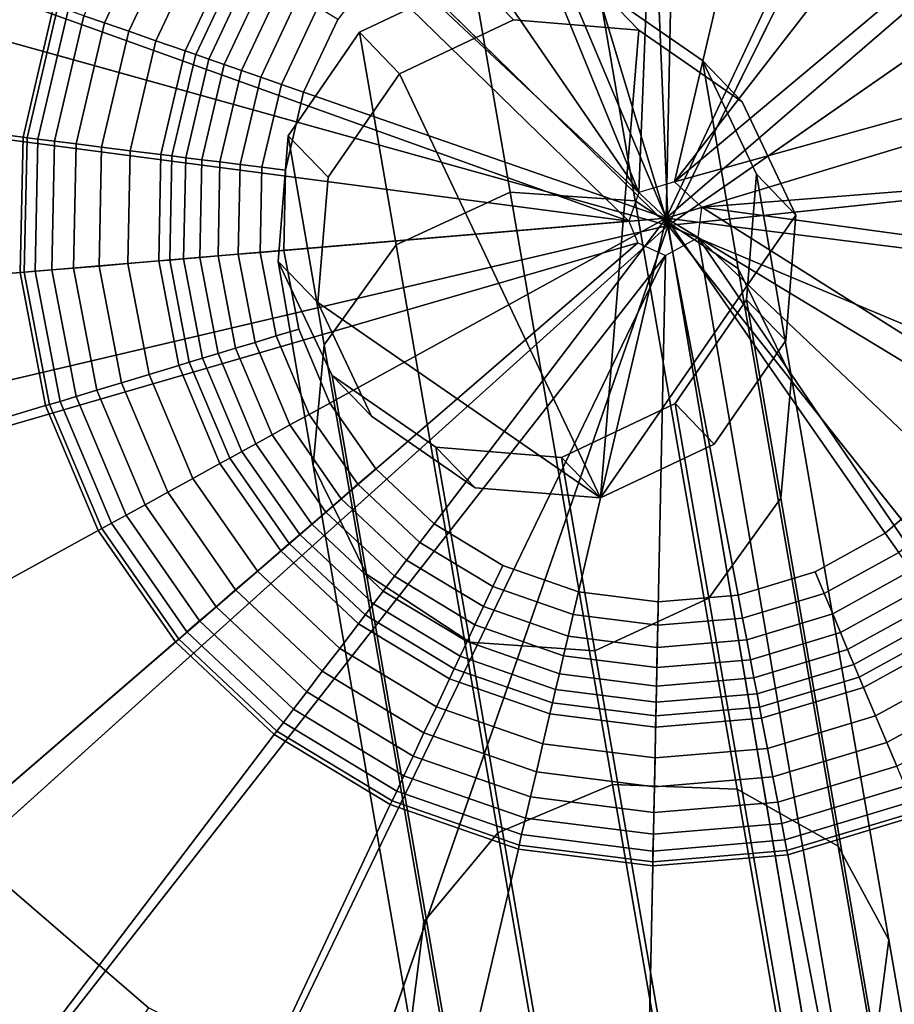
# Model space of a CAD drawing. Extents: x -43.1 to 43.1, y -41.3 to 41.3.
# Tile 584 of 656: x -4.933 to -4.375, y 32.685 to 33.314. Entities that reach past the tile are written whole.
import ezdxf

# ---------------------------------------------------------------- set-up
doc = ezdxf.new("R2010")
doc.units = 0
for name, color, linetype in [('CABLE.1', 18, 'CONTINUOUS'), ('LAMP', 7, 'CONTINUOUS'), ('LAMP_SUPPORT', 18, 'CONTINUOUS'), ('METAL_BASE', 254, 'CONTINUOUS')]:
    doc.layers.add(name, color=color, linetype=linetype)

msp = doc.modelspace()

# ---------------------------------------------------------------- linework, layer by layer
at = {"layer": 'CABLE.1'}
for points in [[(-4.7162, 33.3061, 16.207), (-4.6436, 33.3406, 16.2047), (-4.618, 33.314, 17.3927), (-4.6907, 33.2796, 17.3935)], [(-4.6929, 33.1702, 15.4037), (-4.6201, 33.2039, 15.3967), (-4.6436, 33.3406, 16.2047), (-4.7162, 33.3061, 16.207)], [(-4.6436, 33.3406, 16.2047), (-4.5634, 33.334, 16.2055), (-4.5379, 33.3074, 17.3908), (-4.618, 33.314, 17.3927)], [(-4.6201, 33.2039, 15.3967), (-4.5401, 33.1983, 15.4031), (-4.5634, 33.334, 16.2055), (-4.6436, 33.3406, 16.2047)], [(-4.5634, 33.334, 16.2055), (-4.4972, 33.2881, 16.2091), (-4.4718, 33.2617, 17.3884), (-4.5379, 33.3074, 17.3908)], [(-4.5401, 33.1983, 15.4031), (-4.4743, 33.155, 15.4212), (-4.4972, 33.2881, 16.2091), (-4.5634, 33.334, 16.2055)], [(-4.5624, 33.0085, 17.3847), (-4.6907, 33.2796, 17.3935), (-4.618, 33.314, 17.3927), (-4.5379, 33.3074, 17.3908)], [(-4.7618, 33.2399, 16.2116), (-4.7162, 33.3061, 16.207), (-4.6907, 33.2796, 17.3935), (-4.7364, 33.2135, 17.393)], [(-4.7389, 33.1063, 15.4221), (-4.6929, 33.1702, 15.4037), (-4.7162, 33.3061, 16.207), (-4.7618, 33.2399, 16.2116)], [(-4.5624, 33.0085, 17.3847), (-4.5379, 33.3074, 17.3908), (-4.4718, 33.2617, 17.3884), (-4.4375, 33.1891, 17.386)], [(-4.4972, 33.2881, 16.2091), (-4.4627, 33.2153, 16.2145), (-4.4375, 33.1891, 17.386), (-4.4718, 33.2617, 17.3884)], [(-4.4743, 33.155, 15.4212), (-4.4403, 33.0855, 15.446), (-4.4627, 33.2153, 16.2145), (-4.4972, 33.2881, 16.2091)], [(-4.5624, 33.0085, 17.3847), (-4.743, 33.1334, 17.3913), (-4.7364, 33.2135, 17.393), (-4.6907, 33.2796, 17.3935)], [(-4.7682, 33.1596, 16.2174), (-4.7618, 33.2399, 16.2116), (-4.7364, 33.2135, 17.393), (-4.743, 33.1334, 17.3913)], [(-4.7458, 33.0293, 15.4472), (-4.7389, 33.1063, 15.4221), (-4.7618, 33.2399, 16.2116), (-4.7682, 33.1596, 16.2174)], [(-4.4627, 33.2153, 16.2145), (-4.4691, 33.1351, 16.2203), (-4.444, 33.109, 17.3844), (-4.4375, 33.1891, 17.386)], [(-4.4403, 33.0855, 15.446), (-4.4472, 33.0084, 15.471), (-4.4691, 33.1351, 16.2203), (-4.4627, 33.2153, 16.2145)], [(-4.6279, 32.7944, 14.6641), (-4.5547, 32.8253, 14.6518), (-4.6201, 33.2039, 15.3967), (-4.6929, 33.1702, 15.4037)], [(-4.5547, 32.8253, 14.6518), (-4.4751, 32.8223, 14.6631), (-4.5401, 33.1983, 15.4031), (-4.6201, 33.2039, 15.3967)], [(-4.4751, 32.8223, 14.6631), (-4.4105, 32.786, 14.6951), (-4.4743, 33.155, 15.4212), (-4.5401, 33.1983, 15.4031)], [(-4.5624, 33.0085, 17.3847), (-4.4375, 33.1891, 17.386), (-4.444, 33.109, 17.3844), (-4.4898, 33.0429, 17.3839)], [(-4.6751, 32.7377, 14.6967), (-4.6279, 32.7944, 14.6641), (-4.6929, 33.1702, 15.4037), (-4.7389, 33.1063, 15.4221)], [(-4.7337, 33.0868, 16.2229), (-4.7682, 33.1596, 16.2174), (-4.743, 33.1334, 17.3913), (-4.7086, 33.0607, 17.389)], [(-4.7118, 32.9598, 15.472), (-4.7458, 33.0293, 15.4472), (-4.7682, 33.1596, 16.2174), (-4.7337, 33.0868, 16.2229)], [(-4.4105, 32.786, 14.6951), (-4.3782, 32.7262, 14.7391), (-4.4403, 33.0855, 15.446), (-4.4743, 33.155, 15.4212)], [(-4.4691, 33.1351, 16.2203), (-4.5147, 33.0688, 16.225), (-4.4898, 33.0429, 17.3839), (-4.444, 33.109, 17.3844)], [(-4.4472, 33.0084, 15.471), (-4.4932, 32.9445, 15.4895), (-4.5147, 33.0688, 16.225), (-4.4691, 33.1351, 16.2203)], [(-4.5624, 33.0085, 17.3847), (-4.6425, 33.015, 17.3865), (-4.7086, 33.0607, 17.389), (-4.743, 33.1334, 17.3913)], [(-4.6837, 32.6704, 14.741), (-4.6751, 32.7377, 14.6967), (-4.7389, 33.1063, 15.4221), (-4.7458, 33.0293, 15.4472)], [(-4.6675, 33.041, 16.2264), (-4.7337, 33.0868, 16.2229), (-4.7086, 33.0607, 17.389), (-4.6425, 33.015, 17.3865)], [(-4.6459, 32.9164, 15.4901), (-4.7118, 32.9598, 15.472), (-4.7337, 33.0868, 16.2229), (-4.6675, 33.041, 16.2264)], [(-4.3782, 32.7262, 14.7391), (-4.3868, 32.6589, 14.7833), (-4.4472, 33.0084, 15.471), (-4.4403, 33.0855, 15.446)], [(-4.5147, 33.0688, 16.225), (-4.5873, 33.0344, 16.2272), (-4.5624, 33.0085, 17.3847), (-4.4898, 33.0429, 17.3839)], [(-4.4932, 32.9445, 15.4895), (-4.5659, 32.9108, 15.4965), (-4.5873, 33.0344, 16.2272), (-4.5147, 33.0688, 16.225)], [(-4.5873, 33.0344, 16.2272), (-4.6675, 33.041, 16.2264), (-4.6425, 33.015, 17.3865), (-4.5624, 33.0085, 17.3847)], [(-4.5659, 32.9108, 15.4965), (-4.6459, 32.9164, 15.4901), (-4.6675, 33.041, 16.2264), (-4.5873, 33.0344, 16.2272)], [(-4.6514, 32.6106, 14.785), (-4.6837, 32.6704, 14.741), (-4.7458, 33.0293, 15.4472), (-4.7118, 32.9598, 15.472)], [(-4.3868, 32.6589, 14.7833), (-4.434, 32.6022, 14.816), (-4.4932, 32.9445, 15.4895), (-4.4472, 33.0084, 15.471)], [(-4.5868, 32.5743, 14.8169), (-4.6514, 32.6106, 14.785), (-4.7118, 32.9598, 15.472), (-4.6459, 32.9164, 15.4901)], [(-4.434, 32.6022, 14.816), (-4.5072, 32.5713, 14.8283), (-4.5659, 32.9108, 15.4965), (-4.4932, 32.9445, 15.4895)], [(-4.5072, 32.5713, 14.8283), (-4.5868, 32.5743, 14.8169), (-4.6459, 32.9164, 15.4901), (-4.5659, 32.9108, 15.4965)], [(-4.5305, 32.2338, 14.0181), (-4.4568, 32.2616, 14.0022), (-4.5547, 32.8253, 14.6518), (-4.6279, 32.7944, 14.6641)], [(-4.4568, 32.2616, 14.0022), (-4.3777, 32.2615, 14.0169), (-4.4751, 32.8223, 14.6631), (-4.5547, 32.8253, 14.6518)], [(-4.3777, 32.2615, 14.0169), (-4.3145, 32.2334, 14.0584), (-4.4105, 32.786, 14.6951), (-4.4751, 32.8223, 14.6631)], [(-4.5792, 32.1854, 14.0604), (-4.5305, 32.2338, 14.0181), (-4.6279, 32.7944, 14.6641), (-4.6751, 32.7377, 14.6967)], [(-4.3145, 32.2334, 14.0584), (-4.2841, 32.185, 14.1154), (-4.3782, 32.7262, 14.7391), (-4.4105, 32.786, 14.6951)], [(-4.5898, 32.1295, 14.1177), (-4.5792, 32.1854, 14.0604), (-4.6751, 32.7377, 14.6967), (-4.6837, 32.6704, 14.741)], [(-4.2841, 32.185, 14.1154), (-4.2947, 32.1291, 14.1727), (-4.3868, 32.6589, 14.7833), (-4.3782, 32.7262, 14.7391)]]:
    msp.add_3dface(points, dxfattribs=at)
at = {"layer": 'LAMP'}
for points in [[(-4.7381, 33.9077, 22.1433), (-4.519, 33.1826, 22.1433), (-4.5509, 33.9394, 22.1433)], [(-4.3617, 33.9236, 22.1433), (-4.5509, 33.9394, 22.1433), (-4.519, 33.1826, 22.1433), (-4.1824, 33.8612, 22.1433)], [(-4.9116, 33.8304, 22.1433), (-5.0603, 33.7124, 22.1433), (-4.519, 33.1826, 22.1433), (-4.7381, 33.9077, 22.1433)], [(-4.0243, 33.7562, 22.1433), (-4.1824, 33.8612, 22.1433), (-4.519, 33.1826, 22.1433), (-3.8972, 33.6151, 22.1433)], [(-4.6926, 33.7572, 25.2735), (-4.5443, 33.7823, 25.2735), (-4.519, 33.1826, 25.2735)], [(-4.3944, 33.7698, 25.2735), (-4.2523, 33.7203, 25.2735), (-4.519, 33.1826, 25.2735), (-4.5443, 33.7823, 25.2735)], [(-4.8301, 33.6959, 25.2735), (-4.6926, 33.7572, 25.2735), (-4.519, 33.1826, 25.2735), (-4.948, 33.6025, 25.2735)], [(-4.127, 33.6371, 25.2735), (-4.0263, 33.5253, 25.2735), (-4.519, 33.1826, 25.2735), (-4.2523, 33.7203, 25.2735)], [(-5.1751, 33.5612, 22.1433), (-5.2486, 33.3861, 22.1433), (-4.519, 33.1826, 22.1433), (-5.0603, 33.7124, 22.1433)], [(-3.8092, 33.4469, 22.1433), (-3.8972, 33.6151, 22.1433), (-4.519, 33.1826, 22.1433), (-3.7658, 33.262, 22.1433)], [(-5.0389, 33.4826, 25.2735), (-4.948, 33.6025, 25.2735), (-4.519, 33.1826, 25.2735), (-5.0971, 33.3439, 25.2735)], [(-3.9565, 33.392, 25.2735), (-3.9221, 33.2456, 25.2735), (-4.519, 33.1826, 25.2735), (-4.0263, 33.5253, 25.2735)], [(-5.2763, 33.1983, 22.1434), (-5.2564, 33.0095, 22.1434), (-4.519, 33.1826, 22.1433), (-5.2486, 33.3861, 22.1433)], [(-5.1191, 33.195, 25.2735), (-5.0971, 33.3439, 25.2735), (-4.519, 33.1826, 25.2735), (-5.1033, 33.0454, 25.2735)], [(-3.7697, 33.0722, 22.1433), (-3.7658, 33.262, 22.1433), (-4.519, 33.1826, 22.1433), (-3.8207, 32.8893, 22.1433)], [(-3.9252, 33.0951, 25.2735), (-3.9656, 32.9502, 25.2735), (-4.519, 33.1826, 25.2735), (-3.9221, 33.2456, 25.2735)], [(-5.1901, 32.8315, 22.1434), (-5.0817, 32.6757, 22.1433), (-4.519, 33.1826, 22.1433), (-5.2564, 33.0095, 22.1434)], [(-5.0508, 32.9044, 25.2735), (-5.1033, 33.0454, 25.2735), (-4.519, 33.1826, 25.2735), (-4.9649, 32.7809, 25.2735)], [(-4.938, 32.5517, 22.1433), (-4.7679, 32.4673, 22.1433), (-4.519, 33.1826, 22.1433), (-5.0817, 32.6757, 22.1433)], [(-4.851, 32.6826, 25.2735), (-4.9649, 32.7809, 25.2735), (-4.519, 33.1826, 25.2735), (-4.7162, 32.6158, 25.2735)], [(-4.5822, 32.4279, 22.1433), (-4.3925, 32.4359, 22.1433), (-4.519, 33.1826, 22.1433), (-4.7679, 32.4673, 22.1433)], [(-4.5691, 32.5845, 25.2735), (-4.7162, 32.6158, 25.2735), (-4.519, 33.1826, 25.2735), (-4.4187, 32.5909, 25.2735)], [(-4.2747, 32.6344, 25.2735), (-4.4187, 32.5909, 25.2735), (-4.519, 33.1826, 25.2735), (-4.1461, 32.7124, 25.2735)], [(-4.2107, 32.4908, 22.1433), (-4.0484, 32.5892, 22.1433), (-4.519, 33.1826, 22.1433), (-4.3925, 32.4359, 22.1433)], [(-4.0408, 32.8199, 25.2735), (-4.1461, 32.7124, 25.2735), (-4.519, 33.1826, 25.2735), (-3.9656, 32.9502, 25.2735)], [(-3.9156, 32.7249, 22.1433), (-3.8207, 32.8893, 22.1433), (-4.519, 33.1826, 22.1433), (-4.0484, 32.5892, 22.1433)], [(-4.9091, 32.5951, 25.2522), (-5.043, 32.7106, 25.2522), (-4.9649, 32.7809, 25.2735), (-4.851, 32.6826, 25.2735)], [(-4.9747, 32.4963, 25.1939), (-5.1311, 32.6312, 25.1939), (-5.043, 32.7106, 25.2522), (-4.9091, 32.5951, 25.2522)]]:
    msp.add_3dface(points, dxfattribs=at)
at = {"layer": 'LAMP_SUPPORT'}
for points in [[(-4.5378, 33.2036, 21.5662), (-4.8912, 34.0685, 21.5662), (-4.6998, 34.1264, 21.5662), (-4.5007, 34.1432, 21.5662)], [(-4.515, 33.2105, 21.5662), (-4.5378, 33.2036, 21.5662), (-4.5007, 34.1432, 21.5662), (-4.3023, 34.1181, 21.5662)], [(-4.515, 33.2105, 21.5662), (-4.3023, 34.1181, 21.5662), (-4.1136, 34.0525, 21.5662), (-3.9426, 33.949, 21.5662)], [(-4.5378, 33.2036, 21.5662), (-5.0663, 33.9722, 21.5662), (-4.8912, 34.0685, 21.5662)], [(-4.5378, 33.2036, 21.5662), (-4.5442, 33.1853, 21.5662), (-5.2176, 33.8415, 21.5662), (-5.0663, 33.9722, 21.5662)], [(-4.515, 33.2105, 21.5662), (-3.9426, 33.949, 21.5662), (-3.7968, 33.8122, 21.5662)], [(-4.5442, 33.1853, 21.5662), (-5.4234, 33.5014, 21.5662), (-5.3384, 33.6823, 21.5662), (-5.2176, 33.8415, 21.5662)], [(-4.515, 33.2105, 21.5662), (-3.7968, 33.8122, 21.5662), (-3.6827, 33.6481, 21.5662), (-3.6052, 33.4639, 21.5662)], [(-4.5442, 33.1853, 21.5662), (-5.469, 33.3068, 21.5662), (-5.4234, 33.5014, 21.5662)], [(-4.4975, 33.1942, 21.5662), (-4.515, 33.2105, 21.5662), (-3.6052, 33.4639, 21.5662), (-3.5677, 33.2675, 21.5662)], [(-5.246, 33.4397, 17.7827), (-5.2826, 33.2833, 17.7827), (-4.9312, 33.239, 17.7827), (-4.9115, 33.3233, 17.7827)], [(-4.5153, 33.4324, 17.226), (-4.5664, 33.4281, 17.226), (-4.6155, 33.4132, 17.226), (-4.5204, 33.1873, 17.226)], [(-4.4161, 33.4091, 17.226), (-4.4645, 33.426, 17.226), (-4.5153, 33.4324, 17.226), (-4.5204, 33.1873, 17.226)], [(-4.6155, 33.4132, 17.226), (-4.6604, 33.3885, 17.226), (-4.6992, 33.355, 17.226), (-4.5204, 33.1873, 17.226)], [(-4.3349, 33.3475, 17.226), (-4.3722, 33.3826, 17.226), (-4.4161, 33.4091, 17.226), (-4.5204, 33.1873, 17.226)], [(-4.8573, 33.3911, 17.6355), (-4.8923, 33.3166, 17.6355), (-4.8792, 33.3121, 17.5472), (-4.8454, 33.3839, 17.5472)], [(-4.8454, 33.3839, 17.5472), (-4.8792, 33.3121, 17.5472), (-4.8637, 33.3067, 17.4555), (-4.8313, 33.3754, 17.4555)], [(-4.8313, 33.3754, 17.4555), (-4.8637, 33.3067, 17.4555), (-4.8463, 33.3006, 17.3703), (-4.8156, 33.3659, 17.3703)], [(-4.8156, 33.3659, 17.3703), (-4.8463, 33.3006, 17.3703), (-4.8276, 33.2941, 17.3013), (-4.7987, 33.3557, 17.3013)], [(-4.7987, 33.3557, 17.3013), (-4.8276, 33.2941, 17.3013), (-4.8209, 33.2918, 17.2841), (-4.7926, 33.352, 17.2841)], [(-4.6992, 33.355, 17.226), (-4.7301, 33.3142, 17.226), (-4.752, 33.2678, 17.226), (-4.5204, 33.1873, 17.226)], [(-4.7926, 33.352, 17.2841), (-4.8209, 33.2918, 17.2841), (-4.8126, 33.2889, 17.2683), (-4.785, 33.3474, 17.2683)], [(-4.785, 33.3474, 17.2683), (-4.8126, 33.2889, 17.2683), (-4.8028, 33.2855, 17.2543), (-4.7762, 33.3421, 17.2543)], [(-4.7762, 33.3421, 17.2543), (-4.8028, 33.2855, 17.2543), (-4.7917, 33.2816, 17.2426), (-4.7661, 33.336, 17.2426)], [(-4.2857, 33.2582, 17.226), (-4.3056, 33.3054, 17.226), (-4.3349, 33.3475, 17.226), (-4.5204, 33.1873, 17.226)], [(-4.7661, 33.336, 17.2426), (-4.7917, 33.2816, 17.2426), (-4.7794, 33.2774, 17.2337), (-4.755, 33.3293, 17.2337)], [(-4.755, 33.3293, 17.2337), (-4.7794, 33.2774, 17.2337), (-4.7661, 33.2727, 17.228), (-4.743, 33.322, 17.228)], [(-4.9115, 33.3233, 17.7827), (-4.9312, 33.239, 17.7827), (-4.9286, 33.2387, 17.763), (-4.909, 33.3225, 17.763)], [(-4.909, 33.3225, 17.763), (-4.9286, 33.2387, 17.763), (-4.9217, 33.2378, 17.7108), (-4.9024, 33.3202, 17.7108)], [(-4.9024, 33.3202, 17.7108), (-4.9217, 33.2378, 17.7108), (-4.9111, 33.2365, 17.6355), (-4.8923, 33.3166, 17.6355)], [(-4.8923, 33.3166, 17.6355), (-4.9111, 33.2365, 17.6355), (-4.8973, 33.2348, 17.5472), (-4.8792, 33.3121, 17.5472)], [(-4.743, 33.322, 17.228), (-4.7661, 33.2727, 17.228), (-4.752, 33.2678, 17.226), (-4.7301, 33.3142, 17.226)], [(-4.8792, 33.3121, 17.5472), (-4.8973, 33.2348, 17.5472), (-4.881, 33.2327, 17.4555), (-4.8637, 33.3067, 17.4555)], [(-4.5442, 33.1853, 21.5662), (-5.4731, 33.107, 21.5662), (-5.469, 33.3068, 21.5662)], [(-4.8637, 33.3067, 17.4555), (-4.881, 33.2327, 17.4555), (-4.8627, 33.2304, 17.3703), (-4.8463, 33.3006, 17.3703)], [(-4.8463, 33.3006, 17.3703), (-4.8627, 33.2304, 17.3703), (-4.8431, 33.2279, 17.3013), (-4.8276, 33.2941, 17.3013)], [(-4.8276, 33.2941, 17.3013), (-4.8431, 33.2279, 17.3013), (-4.8361, 33.227, 17.2841), (-4.8209, 33.2918, 17.2841)], [(-4.8209, 33.2918, 17.2841), (-4.8361, 33.227, 17.2841), (-4.8273, 33.2259, 17.2683), (-4.8126, 33.2889, 17.2683)], [(-4.8126, 33.2889, 17.2683), (-4.8273, 33.2259, 17.2683), (-4.817, 33.2246, 17.2543), (-4.8028, 33.2855, 17.2543)], [(-4.8028, 33.2855, 17.2543), (-4.817, 33.2246, 17.2543), (-4.8054, 33.2232, 17.2426), (-4.7917, 33.2816, 17.2426)], [(-5.2826, 33.2833, 17.7827), (-5.2859, 33.1227, 17.7827), (-4.933, 33.1525, 17.7827), (-4.9312, 33.239, 17.7827)], [(-4.7917, 33.2816, 17.2426), (-4.8054, 33.2232, 17.2426), (-4.7925, 33.2215, 17.2337), (-4.7794, 33.2774, 17.2337)], [(-4.7794, 33.2774, 17.2337), (-4.7925, 33.2215, 17.2337), (-4.7786, 33.2198, 17.228), (-4.7661, 33.2727, 17.228)], [(-4.7661, 33.2727, 17.228), (-4.7786, 33.2198, 17.228), (-4.7636, 33.2179, 17.226), (-4.752, 33.2678, 17.226)], [(-4.752, 33.2678, 17.226), (-4.7636, 33.2179, 17.226), (-4.7647, 33.1667, 17.226), (-4.5204, 33.1873, 17.226)], [(-4.4975, 33.1942, 21.5662), (-3.5677, 33.2675, 21.5662), (-3.5718, 33.0677, 21.5662)], [(-4.2772, 33.1566, 17.226), (-4.2761, 33.2078, 17.226), (-4.2857, 33.2582, 17.226), (-4.5204, 33.1873, 17.226)], [(-4.9312, 33.239, 17.7827), (-4.933, 33.1525, 17.7827), (-4.9304, 33.1527, 17.763), (-4.9286, 33.2387, 17.763)], [(-4.9286, 33.2387, 17.763), (-4.9304, 33.1527, 17.763), (-4.9235, 33.1533, 17.7108), (-4.9217, 33.2378, 17.7108)], [(-4.9217, 33.2378, 17.7108), (-4.9235, 33.1533, 17.7108), (-4.9128, 33.1542, 17.6355), (-4.9111, 33.2365, 17.6355)], [(-4.9111, 33.2365, 17.6355), (-4.9128, 33.1542, 17.6355), (-4.899, 33.1554, 17.5472), (-4.8973, 33.2348, 17.5472)], [(-4.8973, 33.2348, 17.5472), (-4.899, 33.1554, 17.5472), (-4.8826, 33.1567, 17.4555), (-4.881, 33.2327, 17.4555)], [(-4.881, 33.2327, 17.4555), (-4.8826, 33.1567, 17.4555), (-4.8642, 33.1583, 17.3703), (-4.8627, 33.2304, 17.3703)], [(-4.8627, 33.2304, 17.3703), (-4.8642, 33.1583, 17.3703), (-4.8445, 33.1599, 17.3013), (-4.8431, 33.2279, 17.3013)], [(-4.8431, 33.2279, 17.3013), (-4.8445, 33.1599, 17.3013), (-4.8374, 33.1605, 17.2841), (-4.8361, 33.227, 17.2841)], [(-4.8361, 33.227, 17.2841), (-4.8374, 33.1605, 17.2841), (-4.8287, 33.1613, 17.2683), (-4.8273, 33.2259, 17.2683)], [(-4.8273, 33.2259, 17.2683), (-4.8287, 33.1613, 17.2683), (-4.8183, 33.1621, 17.2543), (-4.817, 33.2246, 17.2543)], [(-4.817, 33.2246, 17.2543), (-4.8183, 33.1621, 17.2543), (-4.8066, 33.1631, 17.2426), (-4.8054, 33.2232, 17.2426)], [(-4.8054, 33.2232, 17.2426), (-4.8066, 33.1631, 17.2426), (-4.7937, 33.1642, 17.2337), (-4.7925, 33.2215, 17.2337)], [(-4.7925, 33.2215, 17.2337), (-4.7937, 33.1642, 17.2337), (-4.7797, 33.1654, 17.228), (-4.7786, 33.2198, 17.228)], [(-4.7786, 33.2198, 17.228), (-4.7797, 33.1654, 17.228), (-4.7647, 33.1667, 17.226), (-4.7636, 33.2179, 17.226)], [(-4.5, 33.1749, 21.5662), (-4.4975, 33.1942, 21.5662), (-3.7024, 32.6922, 21.5662), (-3.8232, 32.533, 21.5662)], [(-4.4975, 33.1942, 21.5662), (-3.5718, 33.0677, 21.5662), (-3.6174, 32.8731, 21.5662), (-3.7024, 32.6922, 21.5662)], [(-4.5442, 33.1853, 21.5662), (-4.5385, 33.1716, 21.5662), (-5.4356, 32.9106, 21.5662), (-5.4731, 33.107, 21.5662)], [(-4.7647, 33.1667, 17.226), (-4.7551, 33.1163, 17.226), (-4.7352, 33.0691, 17.226), (-4.5204, 33.1873, 17.226)], [(-4.7352, 33.0691, 17.226), (-4.7059, 33.027, 17.226), (-4.6686, 32.9919, 17.226), (-4.5204, 33.1873, 17.226)], [(-4.6686, 32.9919, 17.226), (-4.6247, 32.9654, 17.226), (-4.5763, 32.9485, 17.226), (-4.5204, 33.1873, 17.226)], [(-4.5763, 32.9485, 17.226), (-4.5255, 32.9421, 17.226), (-4.4744, 32.9464, 17.226), (-4.5204, 33.1873, 17.226)], [(-4.4744, 32.9464, 17.226), (-4.4253, 32.9613, 17.226), (-4.3804, 32.986, 17.226), (-4.5204, 33.1873, 17.226)], [(-4.3804, 32.986, 17.226), (-4.3416, 33.0195, 17.226), (-4.3107, 33.0603, 17.226), (-4.5204, 33.1873, 17.226)], [(-4.3107, 33.0603, 17.226), (-4.2888, 33.1067, 17.226), (-4.2772, 33.1566, 17.226), (-4.5204, 33.1873, 17.226)], [(-4.5385, 33.1716, 21.5662), (-5.244, 32.5623, 21.5662), (-5.3581, 32.7264, 21.5662), (-5.4356, 32.9106, 21.5662)], [(-4.5385, 33.1716, 21.5662), (-4.5209, 33.1634, 21.5662), (-5.0982, 32.4255, 21.5662), (-5.244, 32.5623, 21.5662)], [(-4.5209, 33.1634, 21.5662), (-4.5, 33.1749, 21.5662), (-4.341, 32.2481, 21.5662), (-4.5402, 32.2314, 21.5662)], [(-4.5, 33.1749, 21.5662), (-3.9745, 32.4023, 21.5662), (-4.1496, 32.306, 21.5662), (-4.341, 32.2481, 21.5662)], [(-4.5, 33.1749, 21.5662), (-3.8232, 32.533, 21.5662), (-3.9745, 32.4023, 21.5662)], [(-4.7937, 33.1642, 17.2337), (-4.7829, 33.1079, 17.2337), (-4.7695, 33.112, 17.228), (-4.7797, 33.1654, 17.228)], [(-4.7797, 33.1654, 17.228), (-4.7695, 33.112, 17.228), (-4.7551, 33.1163, 17.226), (-4.7647, 33.1667, 17.226)], [(-4.5209, 33.1634, 21.5662), (-4.9272, 32.322, 21.5662), (-5.0982, 32.4255, 21.5662)], [(-4.5209, 33.1634, 21.5662), (-4.5402, 32.2314, 21.5662), (-4.7385, 32.2564, 21.5662), (-4.9272, 32.322, 21.5662)], [(-4.8642, 33.1583, 17.3703), (-4.8507, 33.0874, 17.3703), (-4.8318, 33.0931, 17.3013), (-4.8445, 33.1599, 17.3013)], [(-4.8445, 33.1599, 17.3013), (-4.8318, 33.0931, 17.3013), (-4.825, 33.0952, 17.2841), (-4.8374, 33.1605, 17.2841)], [(-4.8374, 33.1605, 17.2841), (-4.825, 33.0952, 17.2841), (-4.8165, 33.0978, 17.2683), (-4.8287, 33.1613, 17.2683)], [(-4.8287, 33.1613, 17.2683), (-4.8165, 33.0978, 17.2683), (-4.8066, 33.1008, 17.2543), (-4.8183, 33.1621, 17.2543)], [(-4.8183, 33.1621, 17.2543), (-4.8066, 33.1008, 17.2543), (-4.7954, 33.1041, 17.2426), (-4.8066, 33.1631, 17.2426)], [(-4.8066, 33.1631, 17.2426), (-4.7954, 33.1041, 17.2426), (-4.7829, 33.1079, 17.2337), (-4.7937, 33.1642, 17.2337)], [(-4.933, 33.1525, 17.7827), (-4.9168, 33.0675, 17.7827), (-4.9143, 33.0682, 17.763), (-4.9304, 33.1527, 17.763)], [(-4.9304, 33.1527, 17.763), (-4.9143, 33.0682, 17.763), (-4.9076, 33.0702, 17.7108), (-4.9235, 33.1533, 17.7108)], [(-4.9235, 33.1533, 17.7108), (-4.9076, 33.0702, 17.7108), (-4.8973, 33.0733, 17.6355), (-4.9128, 33.1542, 17.6355)], [(-4.9128, 33.1542, 17.6355), (-4.8973, 33.0733, 17.6355), (-4.884, 33.0773, 17.5472), (-4.899, 33.1554, 17.5472)], [(-4.899, 33.1554, 17.5472), (-4.884, 33.0773, 17.5472), (-4.8683, 33.0821, 17.4555), (-4.8826, 33.1567, 17.4555)], [(-4.8826, 33.1567, 17.4555), (-4.8683, 33.0821, 17.4555), (-4.8507, 33.0874, 17.3703), (-4.8642, 33.1583, 17.3703)], [(-5.2859, 33.1227, 17.7827), (-5.2558, 32.965, 17.7827), (-4.9168, 33.0675, 17.7827), (-4.933, 33.1525, 17.7827)], [(-4.7695, 33.112, 17.228), (-4.7484, 33.0618, 17.228), (-4.7352, 33.0691, 17.226), (-4.7551, 33.1163, 17.226)], [(-4.7829, 33.1079, 17.2337), (-4.7607, 33.0551, 17.2337), (-4.7484, 33.0618, 17.228), (-4.7695, 33.112, 17.228)], [(-4.8066, 33.1008, 17.2543), (-4.7824, 33.0431, 17.2543), (-4.7721, 33.0488, 17.2426), (-4.7954, 33.1041, 17.2426)], [(-4.7954, 33.1041, 17.2426), (-4.7721, 33.0488, 17.2426), (-4.7607, 33.0551, 17.2337), (-4.7829, 33.1079, 17.2337)], [(-4.825, 33.0952, 17.2841), (-4.7992, 33.0339, 17.2841), (-4.7914, 33.0381, 17.2683), (-4.8165, 33.0978, 17.2683)], [(-4.8165, 33.0978, 17.2683), (-4.7914, 33.0381, 17.2683), (-4.7824, 33.0431, 17.2543), (-4.8066, 33.1008, 17.2543)], [(-4.8507, 33.0874, 17.3703), (-4.8227, 33.0209, 17.3703), (-4.8054, 33.0305, 17.3013), (-4.8318, 33.0931, 17.3013)], [(-4.8318, 33.0931, 17.3013), (-4.8054, 33.0305, 17.3013), (-4.7992, 33.0339, 17.2841), (-4.825, 33.0952, 17.2841)], [(-4.8683, 33.0821, 17.4555), (-4.8388, 33.0121, 17.4555), (-4.8227, 33.0209, 17.3703), (-4.8507, 33.0874, 17.3703)], [(-4.8973, 33.0733, 17.6355), (-4.8654, 32.9975, 17.6355), (-4.8533, 33.0041, 17.5472), (-4.884, 33.0773, 17.5472)], [(-4.884, 33.0773, 17.5472), (-4.8533, 33.0041, 17.5472), (-4.8388, 33.0121, 17.4555), (-4.8683, 33.0821, 17.4555)], [(-4.9076, 33.0702, 17.7108), (-4.8748, 32.9923, 17.7108), (-4.8654, 32.9975, 17.6355), (-4.8973, 33.0733, 17.6355)], [(-5.2558, 32.965, 17.7827), (-5.1935, 32.817, 17.7827), (-4.8832, 32.9877, 17.7827), (-4.9168, 33.0675, 17.7827)], [(-4.9168, 33.0675, 17.7827), (-4.8832, 32.9877, 17.7827), (-4.8809, 32.9889, 17.763), (-4.9143, 33.0682, 17.763)], [(-4.9143, 33.0682, 17.763), (-4.8809, 32.9889, 17.763), (-4.8748, 32.9923, 17.7108), (-4.9076, 33.0702, 17.7108)], [(-4.7484, 33.0618, 17.228), (-4.7173, 33.0172, 17.228), (-4.7059, 33.027, 17.226), (-4.7352, 33.0691, 17.226)], [(-4.7607, 33.0551, 17.2337), (-4.728, 33.008, 17.2337), (-4.7173, 33.0172, 17.228), (-4.7484, 33.0618, 17.228)], [(-4.7721, 33.0488, 17.2426), (-4.7378, 32.9995, 17.2426), (-4.728, 33.008, 17.2337), (-4.7607, 33.0551, 17.2337)], [(-4.7824, 33.0431, 17.2543), (-4.7467, 32.9918, 17.2543), (-4.7378, 32.9995, 17.2426), (-4.7721, 33.0488, 17.2426)], [(-4.7914, 33.0381, 17.2683), (-4.7545, 32.9851, 17.2683), (-4.7467, 32.9918, 17.2543), (-4.7824, 33.0431, 17.2543)], [(-4.8054, 33.0305, 17.3013), (-4.7666, 32.9746, 17.3013), (-4.7612, 32.9793, 17.2841), (-4.7992, 33.0339, 17.2841)], [(-4.7992, 33.0339, 17.2841), (-4.7612, 32.9793, 17.2841), (-4.7545, 32.9851, 17.2683), (-4.7914, 33.0381, 17.2683)], [(-4.8227, 33.0209, 17.3703), (-4.7815, 32.9617, 17.3703), (-4.7666, 32.9746, 17.3013), (-4.8054, 33.0305, 17.3013)], [(-4.7173, 33.0172, 17.228), (-4.6777, 32.98, 17.228), (-4.6686, 32.9919, 17.226), (-4.7059, 33.027, 17.226)], [(-4.8388, 33.0121, 17.4555), (-4.7955, 32.9497, 17.4555), (-4.7815, 32.9617, 17.3703), (-4.8227, 33.0209, 17.3703)], [(-4.728, 33.008, 17.2337), (-4.6862, 32.9687, 17.2337), (-4.6777, 32.98, 17.228), (-4.7173, 33.0172, 17.228)], [(-4.3718, 32.9736, 17.228), (-4.3307, 33.0092, 17.228), (-4.3416, 33.0195, 17.226), (-4.3804, 32.986, 17.226)], [(-4.8533, 33.0041, 17.5472), (-4.8079, 32.9389, 17.5472), (-4.7955, 32.9497, 17.4555), (-4.8388, 33.0121, 17.4555)], [(-4.7378, 32.9995, 17.2426), (-4.694, 32.9584, 17.2426), (-4.6862, 32.9687, 17.2337), (-4.728, 33.008, 17.2337)], [(-4.8654, 32.9975, 17.6355), (-4.8184, 32.9299, 17.6355), (-4.8079, 32.9389, 17.5472), (-4.8533, 33.0041, 17.5472)], [(-4.8748, 32.9923, 17.7108), (-4.8265, 32.9229, 17.7108), (-4.8184, 32.9299, 17.6355), (-4.8654, 32.9975, 17.6355)], [(-4.7467, 32.9918, 17.2543), (-4.7011, 32.949, 17.2543), (-4.694, 32.9584, 17.2426), (-4.7378, 32.9995, 17.2426)], [(-4.8809, 32.9889, 17.763), (-4.8318, 32.9183, 17.763), (-4.8265, 32.9229, 17.7108), (-4.8748, 32.9923, 17.7108)], [(-4.7545, 32.9851, 17.2683), (-4.7074, 32.9408, 17.2683), (-4.7011, 32.949, 17.2543), (-4.7467, 32.9918, 17.2543)], [(-4.6777, 32.98, 17.228), (-4.6311, 32.9518, 17.228), (-4.6247, 32.9654, 17.226), (-4.6686, 32.9919, 17.226)], [(-5.1935, 32.817, 17.7827), (-5.1018, 32.6851, 17.7827), (-4.8338, 32.9166, 17.7827), (-4.8832, 32.9877, 17.7827)], [(-4.8832, 32.9877, 17.7827), (-4.8338, 32.9166, 17.7827), (-4.8318, 32.9183, 17.763), (-4.8809, 32.9889, 17.763)], [(-4.7612, 32.9793, 17.2841), (-4.7127, 32.9338, 17.2841), (-4.7074, 32.9408, 17.2683), (-4.7545, 32.9851, 17.2683)], [(-4.4195, 32.9474, 17.228), (-4.3718, 32.9736, 17.228), (-4.3804, 32.986, 17.226), (-4.4253, 32.9613, 17.226)], [(-4.7666, 32.9746, 17.3013), (-4.717, 32.9281, 17.3013), (-4.7127, 32.9338, 17.2841), (-4.7612, 32.9793, 17.2841)], [(-4.6862, 32.9687, 17.2337), (-4.6371, 32.9391, 17.2337), (-4.6311, 32.9518, 17.228), (-4.6777, 32.98, 17.228)], [(-4.7815, 32.9617, 17.3703), (-4.7289, 32.9123, 17.3703), (-4.717, 32.9281, 17.3013), (-4.7666, 32.9746, 17.3013)], [(-4.414, 32.9344, 17.2337), (-4.3638, 32.9621, 17.2337), (-4.3718, 32.9736, 17.228), (-4.4195, 32.9474, 17.228)], [(-4.694, 32.9584, 17.2426), (-4.6426, 32.9273, 17.2426), (-4.6371, 32.9391, 17.2337), (-4.6862, 32.9687, 17.2337)], [(-4.6311, 32.9518, 17.228), (-4.5797, 32.9339, 17.228), (-4.5763, 32.9485, 17.226), (-4.6247, 32.9654, 17.226)], [(-4.7955, 32.9497, 17.4555), (-4.7401, 32.8977, 17.4555), (-4.7289, 32.9123, 17.3703), (-4.7815, 32.9617, 17.3703)], [(-4.7011, 32.949, 17.2543), (-4.6476, 32.9167, 17.2543), (-4.6426, 32.9273, 17.2426), (-4.694, 32.9584, 17.2426)], [(-4.4716, 32.9317, 17.228), (-4.4195, 32.9474, 17.228), (-4.4253, 32.9613, 17.226), (-4.4744, 32.9464, 17.226)], [(-4.409, 32.9225, 17.2426), (-4.3564, 32.9514, 17.2426), (-4.3638, 32.9621, 17.2337), (-4.414, 32.9344, 17.2337)], [(-4.6371, 32.9391, 17.2337), (-4.583, 32.9202, 17.2337), (-4.5797, 32.9339, 17.228), (-4.6311, 32.9518, 17.228)], [(-4.4045, 32.9117, 17.2543), (-4.3497, 32.9418, 17.2543), (-4.3564, 32.9514, 17.2426), (-4.409, 32.9225, 17.2426)], [(-4.8079, 32.9389, 17.5472), (-4.75, 32.8846, 17.5472), (-4.7401, 32.8977, 17.4555), (-4.7955, 32.9497, 17.4555)], [(-4.7074, 32.9408, 17.2683), (-4.652, 32.9073, 17.2683), (-4.6476, 32.9167, 17.2543), (-4.7011, 32.949, 17.2543)], [(-4.5797, 32.9339, 17.228), (-4.5258, 32.9271, 17.228), (-4.5255, 32.9421, 17.226), (-4.5763, 32.9485, 17.226)], [(-4.5258, 32.9271, 17.228), (-4.4716, 32.9317, 17.228), (-4.4744, 32.9464, 17.226), (-4.5255, 32.9421, 17.226)], [(-4.4689, 32.9179, 17.2337), (-4.414, 32.9344, 17.2337), (-4.4195, 32.9474, 17.228), (-4.4716, 32.9317, 17.228)], [(-4.8184, 32.9299, 17.6355), (-4.7584, 32.8735, 17.6355), (-4.75, 32.8846, 17.5472), (-4.8079, 32.9389, 17.5472)], [(-4.7127, 32.9338, 17.2841), (-4.6558, 32.8993, 17.2841), (-4.652, 32.9073, 17.2683), (-4.7074, 32.9408, 17.2683)], [(-4.6426, 32.9273, 17.2426), (-4.5859, 32.9076, 17.2426), (-4.583, 32.9202, 17.2337), (-4.6371, 32.9391, 17.2337)], [(-4.4004, 32.9021, 17.2683), (-4.3438, 32.9333, 17.2683), (-4.3497, 32.9418, 17.2543), (-4.4045, 32.9117, 17.2543)], [(-4.717, 32.9281, 17.3013), (-4.6588, 32.8929, 17.3013), (-4.6558, 32.8993, 17.2841), (-4.7127, 32.9338, 17.2841)], [(-4.583, 32.9202, 17.2337), (-4.5261, 32.913, 17.2337), (-4.5258, 32.9271, 17.228), (-4.5797, 32.9339, 17.228)], [(-4.4665, 32.9051, 17.2426), (-4.409, 32.9225, 17.2426), (-4.414, 32.9344, 17.2337), (-4.4689, 32.9179, 17.2337)], [(-4.397, 32.894, 17.2841), (-4.3387, 32.926, 17.2841), (-4.3438, 32.9333, 17.2683), (-4.4004, 32.9021, 17.2683)], [(-4.8265, 32.9229, 17.7108), (-4.7649, 32.865, 17.7108), (-4.7584, 32.8735, 17.6355), (-4.8184, 32.9299, 17.6355)], [(-4.7289, 32.9123, 17.3703), (-4.6672, 32.875, 17.3703), (-4.6588, 32.8929, 17.3013), (-4.717, 32.9281, 17.3013)], [(-4.6476, 32.9167, 17.2543), (-4.5886, 32.8961, 17.2543), (-4.5859, 32.9076, 17.2426), (-4.6426, 32.9273, 17.2426)], [(-4.5261, 32.913, 17.2337), (-4.4689, 32.9179, 17.2337), (-4.4716, 32.9317, 17.228), (-4.5258, 32.9271, 17.228)], [(-4.8318, 32.9183, 17.763), (-4.7691, 32.8594, 17.763), (-4.7649, 32.865, 17.7108), (-4.8265, 32.9229, 17.7108)], [(-4.5859, 32.9076, 17.2426), (-4.5263, 32.9001, 17.2426), (-4.5261, 32.913, 17.2337), (-4.583, 32.9202, 17.2337)], [(-4.4643, 32.8936, 17.2543), (-4.4045, 32.9117, 17.2543), (-4.409, 32.9225, 17.2426), (-4.4665, 32.9051, 17.2426)], [(-4.3943, 32.8874, 17.3013), (-4.3347, 32.9202, 17.3013), (-4.3387, 32.926, 17.2841), (-4.397, 32.894, 17.2841)], [(-4.3866, 32.8692, 17.3703), (-4.3234, 32.904, 17.3703), (-4.3347, 32.9202, 17.3013), (-4.3943, 32.8874, 17.3013)], [(-5.1018, 32.6851, 17.7827), (-4.9847, 32.5752, 17.7827), (-4.7707, 32.8574, 17.7827), (-4.8338, 32.9166, 17.7827)], [(-4.8338, 32.9166, 17.7827), (-4.7707, 32.8574, 17.7827), (-4.7691, 32.8594, 17.763), (-4.8318, 32.9183, 17.763)], [(-4.652, 32.9073, 17.2683), (-4.591, 32.8861, 17.2683), (-4.5886, 32.8961, 17.2543), (-4.6476, 32.9167, 17.2543)], [(-4.5263, 32.9001, 17.2426), (-4.4665, 32.9051, 17.2426), (-4.4689, 32.9179, 17.2337), (-4.5261, 32.913, 17.2337)], [(-4.7401, 32.8977, 17.4555), (-4.6751, 32.8583, 17.4555), (-4.6672, 32.875, 17.3703), (-4.7289, 32.9123, 17.3703)], [(-4.6558, 32.8993, 17.2841), (-4.593, 32.8775, 17.2841), (-4.591, 32.8861, 17.2683), (-4.652, 32.9073, 17.2683)], [(-4.5886, 32.8961, 17.2543), (-4.5266, 32.8883, 17.2543), (-4.5263, 32.9001, 17.2426), (-4.5859, 32.9076, 17.2426)], [(-4.4623, 32.8834, 17.2683), (-4.4004, 32.9021, 17.2683), (-4.4045, 32.9117, 17.2543), (-4.4643, 32.8936, 17.2543)], [(-4.5266, 32.8883, 17.2543), (-4.4643, 32.8936, 17.2543), (-4.4665, 32.9051, 17.2426), (-4.5263, 32.9001, 17.2426)], [(-4.4607, 32.8747, 17.2841), (-4.397, 32.894, 17.2841), (-4.4004, 32.9021, 17.2683), (-4.4623, 32.8834, 17.2683)], [(-4.3795, 32.8522, 17.4555), (-4.3129, 32.8889, 17.4555), (-4.3234, 32.904, 17.3703), (-4.3866, 32.8692, 17.3703)], [(-4.75, 32.8846, 17.5472), (-4.6821, 32.8435, 17.5472), (-4.6751, 32.8583, 17.4555), (-4.7401, 32.8977, 17.4555)], [(-4.6588, 32.8929, 17.3013), (-4.5946, 32.8705, 17.3013), (-4.593, 32.8775, 17.2841), (-4.6558, 32.8993, 17.2841)], [(-4.591, 32.8861, 17.2683), (-4.5268, 32.878, 17.2683), (-4.5266, 32.8883, 17.2543), (-4.5886, 32.8961, 17.2543)], [(-4.6672, 32.875, 17.3703), (-4.5991, 32.8513, 17.3703), (-4.5946, 32.8705, 17.3013), (-4.6588, 32.8929, 17.3013)], [(-4.5268, 32.878, 17.2683), (-4.4623, 32.8834, 17.2683), (-4.4643, 32.8936, 17.2543), (-4.5266, 32.8883, 17.2543)], [(-4.4594, 32.8677, 17.3013), (-4.3943, 32.8874, 17.3013), (-4.397, 32.894, 17.2841), (-4.4607, 32.8747, 17.2841)], [(-4.3731, 32.8371, 17.5472), (-4.3035, 32.8754, 17.5472), (-4.3129, 32.8889, 17.4555), (-4.3795, 32.8522, 17.4555)], [(-4.7584, 32.8735, 17.6355), (-4.688, 32.8309, 17.6355), (-4.6821, 32.8435, 17.5472), (-4.75, 32.8846, 17.5472)], [(-4.593, 32.8775, 17.2841), (-4.527, 32.8692, 17.2841), (-4.5268, 32.878, 17.2683), (-4.591, 32.8861, 17.2683)], [(-4.527, 32.8692, 17.2841), (-4.4607, 32.8747, 17.2841), (-4.4623, 32.8834, 17.2683), (-4.5268, 32.878, 17.2683)], [(-4.4556, 32.8483, 17.3703), (-4.3866, 32.8692, 17.3703), (-4.3943, 32.8874, 17.3013), (-4.4594, 32.8677, 17.3013)], [(-4.5946, 32.8705, 17.3013), (-4.5271, 32.862, 17.3013), (-4.527, 32.8692, 17.2841), (-4.593, 32.8775, 17.2841)], [(-4.7649, 32.865, 17.7108), (-4.6925, 32.8212, 17.7108), (-4.688, 32.8309, 17.6355), (-4.7584, 32.8735, 17.6355)], [(-4.6751, 32.8583, 17.4555), (-4.6033, 32.8334, 17.4555), (-4.5991, 32.8513, 17.3703), (-4.6672, 32.875, 17.3703)], [(-4.5991, 32.8513, 17.3703), (-4.5275, 32.8423, 17.3703), (-4.5271, 32.862, 17.3013), (-4.5946, 32.8705, 17.3013)], [(-4.5271, 32.862, 17.3013), (-4.4594, 32.8677, 17.3013), (-4.4607, 32.8747, 17.2841), (-4.527, 32.8692, 17.2841)], [(-4.7691, 32.8594, 17.763), (-4.6955, 32.8149, 17.763), (-4.6925, 32.8212, 17.7108), (-4.7649, 32.865, 17.7108)], [(-4.5275, 32.8423, 17.3703), (-4.4556, 32.8483, 17.3703), (-4.4594, 32.8677, 17.3013), (-4.5271, 32.862, 17.3013)], [(-4.4522, 32.8303, 17.4555), (-4.3795, 32.8522, 17.4555), (-4.3866, 32.8692, 17.3703), (-4.4556, 32.8483, 17.3703)], [(-4.9847, 32.5752, 17.7827), (-4.8473, 32.4921, 17.7827), (-4.6966, 32.8125, 17.7827), (-4.7707, 32.8574, 17.7827)], [(-4.7707, 32.8574, 17.7827), (-4.6966, 32.8125, 17.7827), (-4.6955, 32.8149, 17.763), (-4.7691, 32.8594, 17.763)], [(-4.6821, 32.8435, 17.5472), (-4.607, 32.8174, 17.5472), (-4.6033, 32.8334, 17.4555), (-4.6751, 32.8583, 17.4555)], [(-4.6033, 32.8334, 17.4555), (-4.5279, 32.8239, 17.4555), (-4.5275, 32.8423, 17.3703), (-4.5991, 32.8513, 17.3703)], [(-4.4491, 32.8141, 17.5472), (-4.3731, 32.8371, 17.5472), (-4.3795, 32.8522, 17.4555), (-4.4522, 32.8303, 17.4555)], [(-4.5279, 32.8239, 17.4555), (-4.4522, 32.8303, 17.4555), (-4.4556, 32.8483, 17.3703), (-4.5275, 32.8423, 17.3703)], [(-4.688, 32.8309, 17.6355), (-4.6102, 32.8039, 17.6355), (-4.607, 32.8174, 17.5472), (-4.6821, 32.8435, 17.5472)], [(-4.607, 32.8174, 17.5472), (-4.5282, 32.8074, 17.5472), (-4.5279, 32.8239, 17.4555), (-4.6033, 32.8334, 17.4555)], [(-4.4465, 32.8005, 17.6355), (-4.3677, 32.8243, 17.6355), (-4.3731, 32.8371, 17.5472), (-4.4491, 32.8141, 17.5472)], [(-4.6925, 32.8212, 17.7108), (-4.6127, 32.7934, 17.7108), (-4.6102, 32.8039, 17.6355), (-4.688, 32.8309, 17.6355)], [(-4.5282, 32.8074, 17.5472), (-4.4491, 32.8141, 17.5472), (-4.4522, 32.8303, 17.4555), (-4.5279, 32.8239, 17.4555)], [(-4.6955, 32.8149, 17.763), (-4.6142, 32.7866, 17.763), (-4.6127, 32.7934, 17.7108), (-4.6925, 32.8212, 17.7108)], [(-4.4445, 32.7899, 17.7108), (-4.3635, 32.8144, 17.7108), (-4.3677, 32.8243, 17.6355), (-4.4465, 32.8005, 17.6355)], [(-4.6966, 32.8125, 17.7827), (-4.6148, 32.7841, 17.7827), (-4.6142, 32.7866, 17.763), (-4.6955, 32.8149, 17.763)], [(-4.6102, 32.8039, 17.6355), (-4.5285, 32.7936, 17.6355), (-4.5282, 32.8074, 17.5472), (-4.607, 32.8174, 17.5472)], [(-4.5285, 32.7936, 17.6355), (-4.4465, 32.8005, 17.6355), (-4.4491, 32.8141, 17.5472), (-4.5282, 32.8074, 17.5472)], [(-4.4432, 32.7831, 17.763), (-4.3608, 32.808, 17.763), (-4.3635, 32.8144, 17.7108), (-4.4445, 32.7899, 17.7108)], [(-4.8473, 32.4921, 17.7827), (-4.6956, 32.4393, 17.7827), (-4.6148, 32.7841, 17.7827), (-4.6966, 32.8125, 17.7827)], [(-4.4427, 32.7805, 17.7827), (-4.3598, 32.8056, 17.7827), (-4.3608, 32.808, 17.763), (-4.4432, 32.7831, 17.763)], [(-4.6127, 32.7934, 17.7108), (-4.5288, 32.7828, 17.7108), (-4.5285, 32.7936, 17.6355), (-4.6102, 32.8039, 17.6355)], [(-4.5288, 32.7828, 17.7108), (-4.4445, 32.7899, 17.7108), (-4.4465, 32.8005, 17.6355), (-4.5285, 32.7936, 17.6355)], [(-4.3762, 32.4327, 17.7827), (-4.2225, 32.4792, 17.7827), (-4.3598, 32.8056, 17.7827), (-4.4427, 32.7805, 17.7827)], [(-4.6142, 32.7866, 17.763), (-4.5289, 32.7759, 17.763), (-4.5288, 32.7828, 17.7108), (-4.6127, 32.7934, 17.7108)], [(-4.5289, 32.7759, 17.763), (-4.4432, 32.7831, 17.763), (-4.4445, 32.7899, 17.7108), (-4.5288, 32.7828, 17.7108)], [(-4.6956, 32.4393, 17.7827), (-4.5363, 32.4192, 17.7827), (-4.529, 32.7733, 17.7827), (-4.6148, 32.7841, 17.7827)], [(-4.6148, 32.7841, 17.7827), (-4.529, 32.7733, 17.7827), (-4.5289, 32.7759, 17.763), (-4.6142, 32.7866, 17.763)], [(-4.529, 32.7733, 17.7827), (-4.4427, 32.7805, 17.7827), (-4.4432, 32.7831, 17.763), (-4.5289, 32.7759, 17.763)], [(-4.5363, 32.4192, 17.7827), (-4.3762, 32.4327, 17.7827), (-4.4427, 32.7805, 17.7827), (-4.529, 32.7733, 17.7827)]]:
    msp.add_3dface(points, dxfattribs=at)
at = {"layer": 'METAL_BASE'}
for points in [[(-13.7769, 39.5777, 30.241), (-13.7428, 39.5898, 30.106), (-0.2948, 1.6139, 30.106), (-0.3289, 1.6019, 30.241)], [(-13.7428, 39.5898, 30.106), (-13.7769, 39.5777, 29.9709), (-0.3289, 1.6019, 29.9709), (-0.2948, 1.6139, 30.106)], [(-13.8701, 39.5447, 30.3399), (-13.7769, 39.5777, 30.241), (-0.3289, 1.6019, 30.241), (-0.4221, 1.5689, 30.3399)], [(-13.7769, 39.5777, 29.9709), (-13.8701, 39.5447, 29.872), (-0.4221, 1.5689, 29.872), (-0.3289, 1.6019, 29.9709)], [(-13.9974, 39.4997, 30.3761), (-13.8701, 39.5447, 30.3399), (-0.4221, 1.5689, 30.3399), (-0.5494, 1.5238, 30.3761)], [(-13.8701, 39.5447, 29.872), (-13.9974, 39.4997, 29.8358), (-0.5494, 1.5238, 29.8358), (-0.4221, 1.5689, 29.872)], [(-14.1247, 39.4546, 30.3399), (-13.9974, 39.4997, 30.3761), (-0.5494, 1.5238, 30.3761), (-0.6767, 1.4787, 30.3399)], [(-13.9974, 39.4997, 29.8358), (-14.1247, 39.4546, 29.872), (-0.6767, 1.4787, 29.872), (-0.5494, 1.5238, 29.8358)], [(-14.2179, 39.4216, 30.241), (-14.1247, 39.4546, 30.3399), (-0.6767, 1.4787, 30.3399), (-0.7699, 1.4457, 30.241)], [(-14.1247, 39.4546, 29.872), (-14.2179, 39.4216, 29.9709), (-0.7699, 1.4457, 29.9709), (-0.6767, 1.4787, 29.872)], [(-14.252, 39.4095, 30.106), (-14.2179, 39.4216, 30.241), (-0.7699, 1.4457, 30.241), (-0.8041, 1.4336, 30.106)], [(-14.2179, 39.4216, 29.9709), (-14.252, 39.4095, 30.106), (-0.8041, 1.4336, 30.106), (-0.7699, 1.4457, 29.9709)]]:
    msp.add_3dface(points, dxfattribs=at)

doc.saveas('drawing.dxf')
